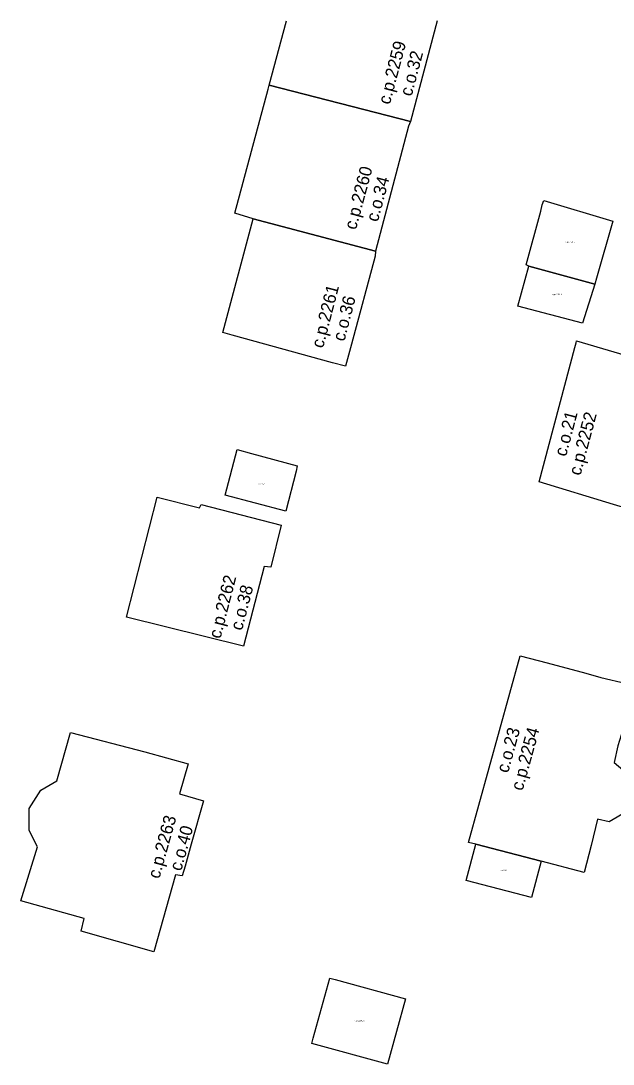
# Model space of a CAD drawing. Extents: x -600391 to -599491, y -1160176 to -1159402.
# Drawn here: x -599902.4 to -599855.3, y -1159484.9 to -1159401.8 of the extents above; entities that cross this region are included whole.
import ezdxf

# ---------------------------------------------------------------- set-up
doc = ezdxf.new("R2010")
doc.units = 0
for name, color, linetype in [('Level 10', 7, 'Continuous'), ('Level 12', 7, 'Continuous'), ('Level 24', 7, 'Continuous'), ('Level 25', 7, 'Continuous'), ('Level 61', 7, 'Continuous'), ('Level 62', 7, 'Continuous')]:
    doc.layers.add(name, color=color, linetype=linetype)

msp = doc.modelspace()

# ---------------------------------------------------------------- linework, layer by layer
at = {"layer": 'Level 61'}
for p, q in [((-599882.66, -1159406.89), (-599881.295, -1159401.769)), ((-599869.268, -1159401.769), (-599871.4, -1159409.8))]:
    msp.add_line(p, q, dxfattribs=at)
for points in [[(-599882.75, -1159407.22), (-599882.66, -1159406.89)], [(-599871.4, -1159409.8), (-599882.66, -1159406.89)], [(-599882.66, -1159406.89), (-599871.4, -1159409.8)], [(-599885.4, -1159417.1), (-599882.75, -1159407.22)], [(-599871.56, -1159410.16), (-599874.19, -1159420.14)], [(-599871.4, -1159409.8), (-599871.56, -1159410.16)], [(-599860.9, -1159416.43), (-599860.78, -1159416.1)], [(-599860.78, -1159416.1), (-599855.29, -1159417.74)], [(-599883.93, -1159417.54), (-599885.4, -1159417.1)], [(-599862.19, -1159421.22), (-599861.02, -1159416.95)], [(-599861.02, -1159416.95), (-599860.9, -1159416.43)], [(-599886.36, -1159426.61), (-599883.93, -1159417.54)], [(-599883.93, -1159417.54), (-599874.19, -1159420.14)], [(-599874.19, -1159420.14), (-599883.93, -1159417.54)], [(-599855.29, -1159417.74), (-599856.59, -1159422.29)], [(-599874.19, -1159420.14), (-599874.22, -1159420.53)], [(-599874.22, -1159420.53), (-599876.11, -1159427.53)], [(-599862.84, -1159424.52), (-599861.97, -1159421.32)], [(-599861.97, -1159421.32), (-599862.19, -1159421.22)], [(-599856.7, -1159422.75), (-599861.97, -1159421.32)], [(-599861.97, -1159421.32), (-599856.7, -1159422.75)], [(-599856.7, -1159422.75), (-599857.69, -1159425.87)], [(-599856.59, -1159422.29), (-599856.7, -1159422.75)], [(-599857.69, -1159425.87), (-599862.84, -1159424.52)], [(-599885.6, -1159426.81), (-599886.36, -1159426.61)], [(-599877.61, -1159429.04), (-599885.6, -1159426.81)], [(-599876.11, -1159427.53), (-599876.58, -1159429.29)], [(-599861.15, -1159438.52), (-599858.31, -1159427.8)], [(-599858.31, -1159427.8), (-599858.21, -1159427.44)], [(-599858.21, -1159427.44), (-599858.17, -1159427.28)], [(-599858.17, -1159427.28), (-599851.78, -1159429.17)], [(-599876.58, -1159429.29), (-599877.61, -1159429.04)], [(-599886.17, -1159439.58), (-599885.21, -1159435.93)], [(-599885.21, -1159435.93), (-599884.07, -1159436.25)], [(-599884.07, -1159436.25), (-599880.44, -1159437.24)], [(-599880.5, -1159437.67), (-599881.34, -1159440.85)], [(-599880.44, -1159437.24), (-599880.5, -1159437.67)], [(-599855.22, -1159440.31), (-599861.15, -1159438.52)], [(-599881.34, -1159440.85), (-599886.17, -1159439.58)], [(-599894.03, -1159449.29), (-599891.58, -1159439.73)], [(-599891.58, -1159439.73), (-599888.22, -1159440.58)], [(-599888.22, -1159440.58), (-599888.09, -1159440.32)], [(-599888.09, -1159440.32), (-599881.72, -1159441.97)], [(-599881.72, -1159441.97), (-599882.53, -1159445.31)], [(-599883.07, -1159445.26), (-599884.7, -1159451.61)], [(-599882.53, -1159445.31), (-599883.07, -1159445.26)], [(-599884.7, -1159451.61), (-599894.03, -1159449.29)], [(-599866.77, -1159467.26), (-599862.67, -1159452.38)], [(-599862.67, -1159452.38), (-599860.51, -1159452.93)], [(-599860.51, -1159452.93), (-599857.44, -1159453.77)], [(-599857.44, -1159453.77), (-599856.24, -1159454.11)], [(-599856.24, -1159454.11), (-599854.18, -1159454.6)], [(-599899.59, -1159462.34), (-599898.49, -1159458.49)], [(-599898.49, -1159458.49), (-599892.56, -1159460.03)], [(-599892.56, -1159460.03), (-599889.12, -1159460.99)], [(-599889.12, -1159460.99), (-599889.8, -1159463.39)], [(-599900.87, -1159463.08), (-599899.59, -1159462.34)], [(-599901.78, -1159464.56), (-599900.87, -1159463.08)], [(-599889.8, -1159463.39), (-599887.9, -1159463.94)], [(-599901.8, -1159466.31), (-599901.78, -1159464.56)], [(-599887.9, -1159463.94), (-599888.88, -1159467.4)], [(-599856.49, -1159465.4), (-599857, -1159467.51)], [(-599855.56, -1159465.62), (-599856.49, -1159465.4)], [(-599854.16, -1159464.78), (-599855.56, -1159465.62)], [(-599901.12, -1159467.61), (-599901.8, -1159466.31)], [(-599902.45, -1159471.9), (-599901.12, -1159467.61)], [(-599888.88, -1159467.4), (-599889.37, -1159469.14)], [(-599866.97, -1159470.28), (-599866.19, -1159467.39)], [(-599866.19, -1159467.39), (-599866.77, -1159467.26)], [(-599861, -1159468.75), (-599866.19, -1159467.39)], [(-599866.19, -1159467.39), (-599861, -1159468.75)], [(-599857, -1159467.51), (-599857.56, -1159469.65)], [(-599889.37, -1159469.14), (-599889.59, -1159469.93)], [(-599861, -1159468.75), (-599861.77, -1159471.64)], [(-599857.56, -1159469.65), (-599861, -1159468.75)], [(-599890.13, -1159469.85), (-599891.85, -1159475.97)], [(-599889.59, -1159469.93), (-599890.13, -1159469.85)], [(-599861.77, -1159471.64), (-599866.97, -1159470.28)], [(-599897.41, -1159473.31), (-599902.45, -1159471.9)], [(-599897.64, -1159474.34), (-599897.41, -1159473.31)], [(-599891.85, -1159475.97), (-599897.64, -1159474.34)], [(-599879.15, -1159482.86), (-599877.83, -1159478.07)], [(-599877.83, -1159478.07), (-599877.4, -1159478.19)], [(-599877.4, -1159478.19), (-599871.81, -1159479.72)], [(-599871.81, -1159479.72), (-599873.24, -1159484.93)], [(-599879.26, -1159483.28), (-599879.15, -1159482.86)], [(-599873.24, -1159484.93), (-599879.26, -1159483.28)]]:
    msp.add_lwpolyline(points, dxfattribs=at)
at = {"layer": 'Level 62'}
msp.add_line((-599882.66, -1159406.89), (-599881.295, -1159401.769), dxfattribs=at)
for points in [[(-599869.268, -1159401.769), (-599871.4, -1159409.8), (-599882.66, -1159406.89)], [(-599874.19, -1159420.14), (-599883.93, -1159417.54), (-599885.4, -1159417.1), (-599882.75, -1159407.22), (-599882.66, -1159406.89), (-599871.4, -1159409.8), (-599871.56, -1159410.16), (-599874.19, -1159420.14)], [(-599861.02, -1159416.95), (-599860.9, -1159416.43), (-599860.78, -1159416.1), (-599855.29, -1159417.74), (-599856.59, -1159422.29), (-599856.7, -1159422.75), (-599861.97, -1159421.32), (-599862.19, -1159421.22), (-599861.02, -1159416.95)], [(-599874.19, -1159420.14), (-599874.22, -1159420.53), (-599876.11, -1159427.53), (-599876.58, -1159429.29), (-599877.61, -1159429.04), (-599885.6, -1159426.81), (-599886.36, -1159426.61), (-599883.93, -1159417.54), (-599874.19, -1159420.14)], [(-599862.84, -1159424.52), (-599861.97, -1159421.32), (-599856.7, -1159422.75), (-599857.69, -1159425.87), (-599862.84, -1159424.52)], [(-599858.21, -1159427.44), (-599858.17, -1159427.28), (-599851.78, -1159429.17), (-599852.17, -1159430.49), (-599849.98, -1159431.14), (-599850.31, -1159432.42), (-599848.3, -1159433.04), (-599850.72, -1159441.61), (-599852.45, -1159441.11), (-599853.97, -1159440.68), (-599855.22, -1159440.31), (-599861.15, -1159438.52), (-599858.31, -1159427.8), (-599858.21, -1159427.44)], [(-599886.17, -1159439.58), (-599885.21, -1159435.93), (-599884.07, -1159436.25), (-599880.44, -1159437.24), (-599880.5, -1159437.67), (-599881.34, -1159440.85), (-599886.17, -1159439.58)], [(-599888.09, -1159440.32), (-599881.72, -1159441.97), (-599882.53, -1159445.31), (-599883.07, -1159445.26), (-599884.7, -1159451.61), (-599894.03, -1159449.29), (-599891.58, -1159439.73), (-599888.22, -1159440.58), (-599888.09, -1159440.32)], [(-599854.62, -1159458.7), (-599854.87, -1159459.57), (-599855.16, -1159460.88), (-599853.94, -1159461.91), (-599853.58, -1159463.2), (-599854.16, -1159464.78), (-599855.56, -1159465.62), (-599856.49, -1159465.4), (-599857, -1159467.51), (-599857.56, -1159469.65), (-599861, -1159468.75), (-599866.19, -1159467.39), (-599866.77, -1159467.26), (-599862.67, -1159452.38), (-599860.51, -1159452.93), (-599857.44, -1159453.77), (-599856.24, -1159454.11), (-599854.18, -1159454.6), (-599853.53, -1159454.83), (-599854.62, -1159458.7)], [(-599898.49, -1159458.49), (-599892.56, -1159460.03), (-599889.12, -1159460.99), (-599889.8, -1159463.39), (-599887.9, -1159463.94), (-599888.88, -1159467.4), (-599889.37, -1159469.14), (-599889.59, -1159469.93), (-599890.13, -1159469.85), (-599891.85, -1159475.97), (-599897.64, -1159474.34), (-599897.41, -1159473.31), (-599902.45, -1159471.9), (-599901.12, -1159467.61), (-599901.8, -1159466.31), (-599901.78, -1159464.56), (-599900.87, -1159463.08), (-599899.59, -1159462.34), (-599898.49, -1159458.49)], [(-599861, -1159468.75), (-599861.77, -1159471.64), (-599866.97, -1159470.28), (-599866.19, -1159467.39), (-599861, -1159468.75)], [(-599877.83, -1159478.07), (-599877.4, -1159478.19), (-599871.81, -1159479.72), (-599873.24, -1159484.93), (-599879.26, -1159483.28), (-599879.15, -1159482.86), (-599877.83, -1159478.07)]]:
    msp.add_lwpolyline(points, dxfattribs=at)

# ---------------------------------------------------------------- texts
at = {"layer": 'Level 10'}
for s, rotation, p in [('c.o.32', 75.13133, (-599871.317, -1159407.838)), ('c.o.34', 74.90066, (-599874.012, -1159417.846)), ('c.o.36', 75.50519, (-599876.669, -1159427.37)), ('c.o.21', 75.16195, (-599859.006, -1159436.55)), ('c.o.38', 75.60523, (-599884.824, -1159450.417)), ('c.o.23', 74.59765, (-599863.626, -1159461.774)), ('c.o.40', 74.47252, (-599889.676, -1159469.593))]:
    msp.add_text(s, height=1, rotation=rotation, dxfattribs=at).set_placement(p)
at = {"layer": 'Level 12'}
for s, rotation, p in [('c.p.2259', 75.13133, (-599873.053, -1159408.491)), ('c.p.2260', 74.90066, (-599875.75, -1159418.477)), ('c.p.2261', 75.50519, (-599878.368, -1159427.912)), ('c.p.2252', 75.16195, (-599857.861, -1159438.066)), ('c.p.2262', 75.60523, (-599886.548, -1159451.069)), ('c.p.2254', 74.59765, (-599862.471, -1159463.193)), ('c.p.2263', 74.47252, (-599891.417, -1159470.207))]:
    msp.add_text(s, height=1, rotation=rotation, dxfattribs=at).set_placement(p)
at = {"layer": 'Level 24'}
msp.add_text('c.z.1737', height=0.1, dxfattribs=at).set_placement((-599864.234, -1159469.527))
at = {"layer": 'Level 25'}
for s, p in [('c.pp.2250_A', (-599859.058, -1159419.457)), ('c.pp.2252_A', (-599860.098, -1159423.627)), ('c.pp.2262_A', (-599883.783, -1159438.724)), ('c.pp.2254_A', (-599875.858, -1159481.507))]:
    msp.add_text(s, height=0.1, dxfattribs=at).set_placement(p)

doc.saveas('drawing.dxf')
